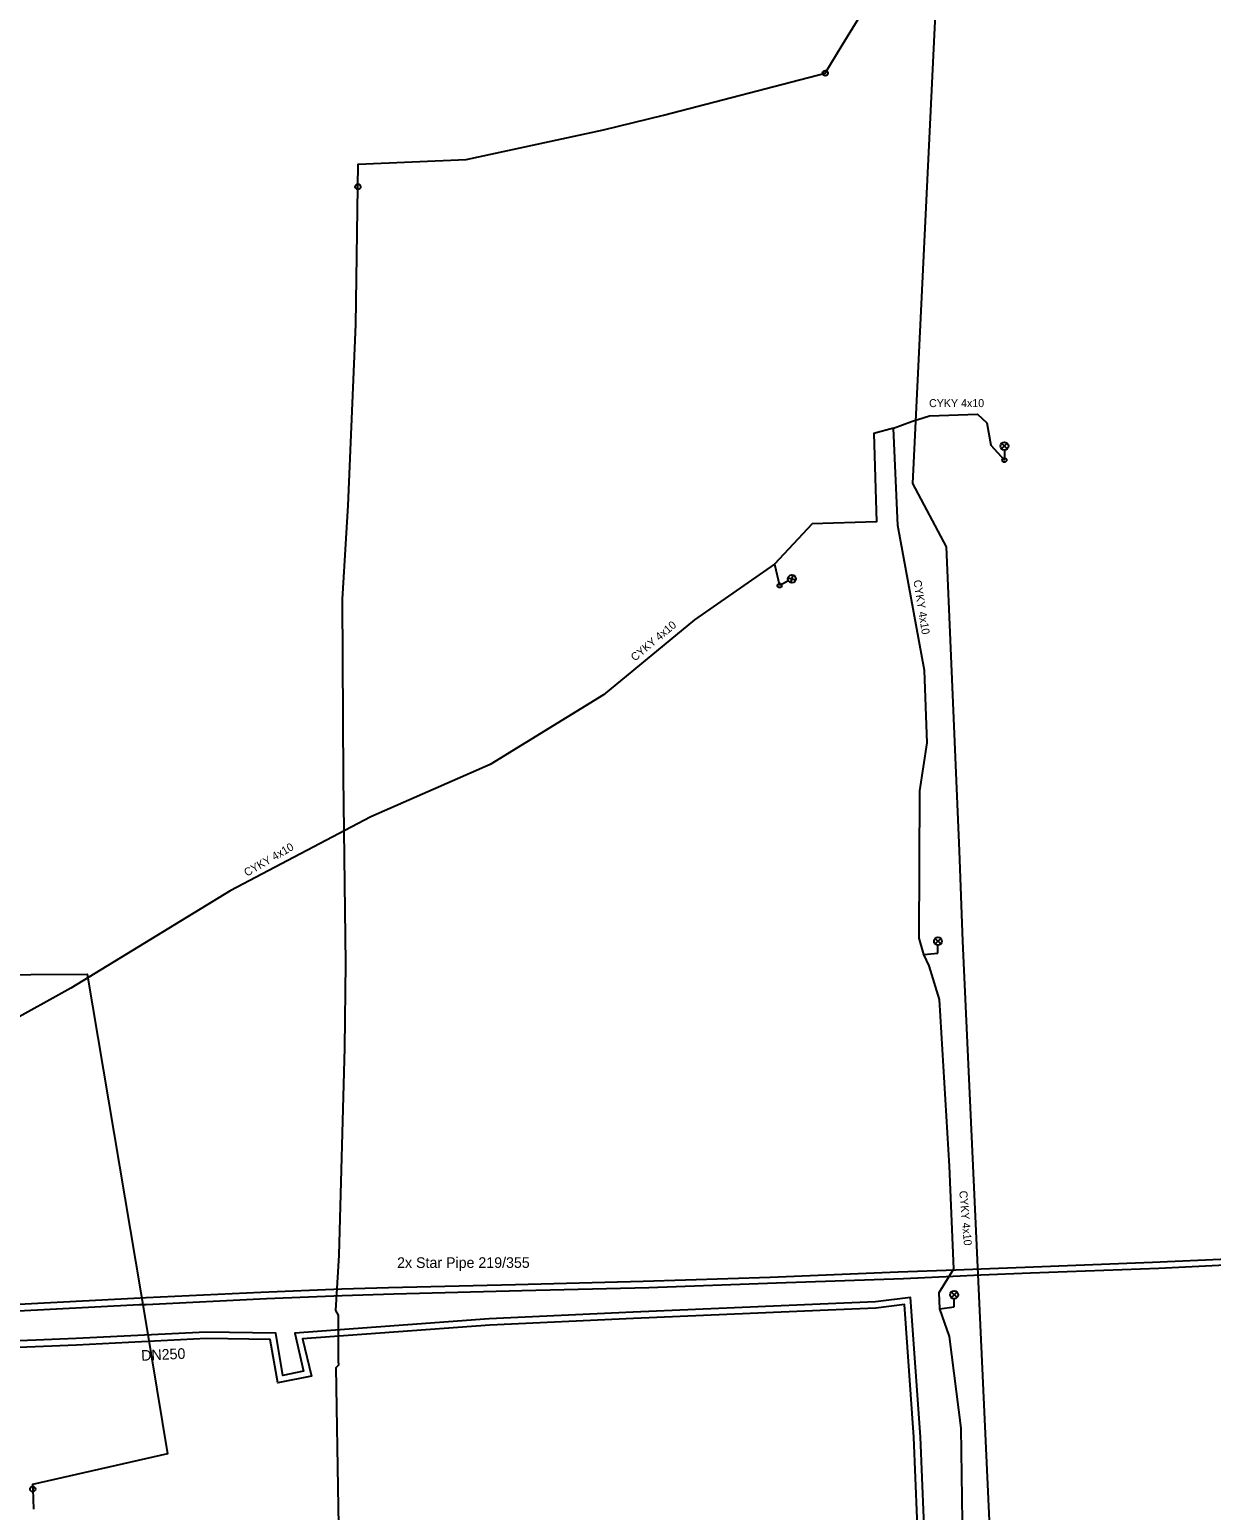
# Model space of a CAD drawing. Extents: x -736911 to -735381, y -1119567 to -1117933.
# Drawn here: x -736326.5 to -736215.2, y -1118706.8 to -1118567.4 of the extents above; entities that cross this region are included whole.
import ezdxf

# ---------------------------------------------------------------- set-up
doc = ezdxf.new("R2010")
doc.units = 0
for name, color, linetype in [('Kabelové vedení VO', 7, 'Continuous'), ('Osa trasy kynety', 7, 'Continuous'), ('Označník', 7, 'Continuous'), ('Plynová šoupata', 7, 'Continuous'), ('Podz_ teplovodní potrubí', 7, 'Continuous'), ('Popis teplovodu', 7, 'Continuous'), ('Popis VO', 7, 'Continuous'), ('Povrchové znaky VO', 7, 'Continuous'), ('STL plynovod', 7, 'Continuous')]:
    doc.layers.add(name, color=color, linetype=linetype)

msp = doc.modelspace()

# ---------------------------------------------------------------- linework, layer by layer
at = {"layer": 'Kabelové vedení VO'}
for points in [[(-736245.17, -1118604.96), (-736243.48, -1118604.33), (-736241.79, -1118603.8), (-736237.26, -1118603.63), (-736236.39, -1118604.46), (-736236.03, -1118606.54), (-736234.74, -1118607.96)], [(-736245.17, -1118604.96), (-736247.04, -1118605.46), (-736246.77, -1118613.78), (-736252.85, -1118613.95), (-736256.37, -1118617.77)], [(-736242.31, -1118654.5), (-736242.76, -1118652.98), (-736242.7, -1118639.1), (-736242.02, -1118634.57), (-736242.27, -1118627.77), (-736244.76, -1118614.13), (-736245.17, -1118604.96)], [(-736256.37, -1118617.77), (-736263.92, -1118623.01), (-736272.5, -1118630.07), (-736283.17, -1118636.62), (-736294.38, -1118641.55), (-736307.63, -1118648.53), (-736322.64, -1118657.67), (-736334.66, -1118664.32), (-736340.57, -1118666.94), (-736342.07, -1118670.59), (-736344.5, -1118676.64), (-736346.53, -1118678.08), (-736347.39, -1118680.07)], [(-736256.37, -1118617.77), (-736255.91, -1118619.77)], [(-736240.82, -1118687.87), (-736240.88, -1118686.33), (-736239.51, -1118684.12), (-736239.91, -1118674.43), (-736240.85, -1118658.74), (-736241.83, -1118655.57), (-736242.31, -1118654.5), (-736240.99, -1118654.38)], [(-736239.69, -1118720.93), (-736238.38, -1118716.97), (-736238.67, -1118707.9), (-736238.8, -1118699.11), (-736239.91, -1118690.48), (-736240.82, -1118687.87), (-736239.47, -1118687.68)]]:
    msp.add_lwpolyline(points, dxfattribs=at)
at = {"layer": 'Osa trasy kynety'}
msp.add_lwpolyline([(-736234.1, -1118752.15), (-736238.64, -1118653.26), (-736238.95, -1118644.76), (-736240.19, -1118616.12), (-736243.35, -1118610.17), (-736239.41, -1118528.25)], dxfattribs=at)
at = {"layer": 'Označník'}
for centre, radius in [((-736251.6, -1118571.53), 0.25), ((-736251.6, -1118571.53), 0.0005), ((-736295.61, -1118582.22), 0.25), ((-736295.61, -1118582.22), 0.0005)]:
    msp.add_circle(centre, radius, dxfattribs=at)
at = {"layer": 'Plynová šoupata'}
msp.add_circle((-736326.23, -1118704.84), 0.25, dxfattribs=at)
at = {"layer": 'Podz_ teplovodní potrubí'}
for points in [[(-736208.71, -1118682.97), (-736220.79, -1118683.52), (-736232.82, -1118683.98), (-736236.94, -1118684.14), (-736239.32, -1118684.24), (-736244.73, -1118684.43), (-736256.78, -1118684.91), (-736268.74, -1118685.31), (-736280.76, -1118685.61), (-736292.72, -1118685.88), (-736297.11, -1118686.01), (-736304.76, -1118686.32), (-736315.56, -1118686.84), (-736316.72, -1118686.9), (-736328.75, -1118687.52)], [(-736328.18, -1118688.08), (-736316.17, -1118687.48), (-736315.56, -1118687.45), (-736304.21, -1118686.89), (-736297.1, -1118686.63), (-736292.21, -1118686.47), (-736280.17, -1118686.16), (-736268.21, -1118685.87), (-736256.2, -1118685.43), (-736244.23, -1118685.01), (-736239.55, -1118684.8), (-736236.95, -1118684.68), (-736232.28, -1118684.49), (-736220.19, -1118684.03), (-736208.24, -1118683.45)], [(-736242.18, -1118711.42), (-736242.65, -1118699.93), (-736243.59, -1118686.81), (-736246.88, -1118687.22), (-736252.09, -1118687.42), (-736269.68, -1118688.18), (-736283.24, -1118688.82), (-736301.55, -1118690.16), (-736300.72, -1118693.75), (-736302.67, -1118694.14), (-736303.35, -1118690.16), (-736309.88, -1118690.08), (-736322.12, -1118690.68), (-736341.98, -1118691.48)], [(-736242.78, -1118711.44), (-736243.25, -1118699.96), (-736244.14, -1118687.48), (-736246.83, -1118687.82), (-736252.07, -1118688.02), (-736269.65, -1118688.78), (-736283.2, -1118689.42), (-736300.81, -1118690.71), (-736299.99, -1118694.22), (-736303.16, -1118694.85), (-736303.86, -1118690.75), (-736309.87, -1118690.68), (-736322.09, -1118691.28), (-736338.46, -1118691.94)]]:
    msp.add_lwpolyline(points, dxfattribs=at)
at = {"layer": 'Povrchové znaky VO'}
for p, q in [((-736235, -1118606.9), (-736234.48, -1118606.37)), ((-736234.47, -1118606.9), (-736235, -1118606.37)), ((-736234.74, -1118607.01), (-736234.74, -1118607.76)), ((-736255.1, -1118619.03), (-736254.39, -1118619.24)), ((-736254.84, -1118619.5), (-736254.63, -1118618.78)), ((-736255.08, -1118619.32), (-736255.73, -1118619.68)), ((-736241.25, -1118653.52), (-736240.73, -1118652.99)), ((-736240.72, -1118653.52), (-736241.25, -1118652.99)), ((-736240.99, -1118654.38), (-736240.99, -1118653.63)), ((-736239.73, -1118686.82), (-736239.21, -1118686.29)), ((-736239.2, -1118686.81), (-736239.73, -1118686.29)), ((-736239.47, -1118687.68), (-736239.47, -1118686.93))]:
    msp.add_line(p, q, dxfattribs=at)
for centre, radius in [((-736234.74, -1118606.64), 0.375), ((-736234.74, -1118607.96), 0.2), ((-736254.75, -1118619.14), 0.375), ((-736255.91, -1118619.77), 0.2), ((-736240.99, -1118653.26), 0.375), ((-736239.47, -1118686.55), 0.375)]:
    msp.add_circle(centre, radius, dxfattribs=at)
at = {"layer": 'STL plynovod'}
for points in [[(-736264.3, -1118324.54), (-736324.9, -1118327.07), (-736362.75, -1118328.92), (-736362.72, -1118353.43), (-736363.18, -1118442.48), (-736363.1, -1118443.08), (-736358.85, -1118498.73), (-736356.97, -1118538.37), (-736358.37, -1118564.14), (-736356.14, -1118614.21), (-736354.04, -1118656.54), (-736337.05, -1118656.45), (-736321.09, -1118656.36), (-736315.54, -1118689.35), (-736313.54, -1118701.53), (-736326.25, -1118704.41), (-736326.23, -1118704.84)], [(-736297.05, -1118727.2), (-736297.43, -1118706.52), (-736297.65, -1118693.4), (-736297.4, -1118693.16), (-736297.42, -1118692.81), (-736297.42, -1118688.46), (-736297.68, -1118688.03), (-736297.37, -1118682.82), (-736296.85, -1118663.31), (-736296.75, -1118655.32), (-736296.95, -1118637.86), (-736297.06, -1118621.04), (-736296.52, -1118612.23), (-736295.81, -1118595.2), (-736295.58, -1118580.1), (-736285.42, -1118579.65), (-736272.49, -1118576.87), (-736266.85, -1118575.47), (-736251.6, -1118571.53), (-736250, -1118568.9), (-736246.26, -1118562.74)], [(-736326.23, -1118704.84), (-736326.16, -1118706.72)]]:
    msp.add_lwpolyline(points, dxfattribs=at)

# ---------------------------------------------------------------- texts
at = {"layer": 'Popis teplovodu'}
for s, rotation, p in [('2x Star Pipe 219/355', 0.003, (-736291.92, -1118684.02)), ('DN250', 2.811, (-736315.99, -1118692.77))]:
    msp.add_text(s, height=1, rotation=rotation, dxfattribs=at).set_placement(p)
at = {"layer": 'Popis VO'}
msp.add_text('CYKY 4x10', height=0.75, dxfattribs=at).set_placement((-736241.83, -1118602.97))
for rotation, p in [(279.1026, (-736243.31, -1118619.3)), (40, (-736269.53, -1118626.94)), (30, (-736306.06, -1118647.19)), (275, (-736238.99, -1118676.78))]:
    msp.add_text('CYKY 4x10', height=0.75, rotation=rotation, dxfattribs=at).set_placement(p)

doc.saveas('drawing.dxf')
